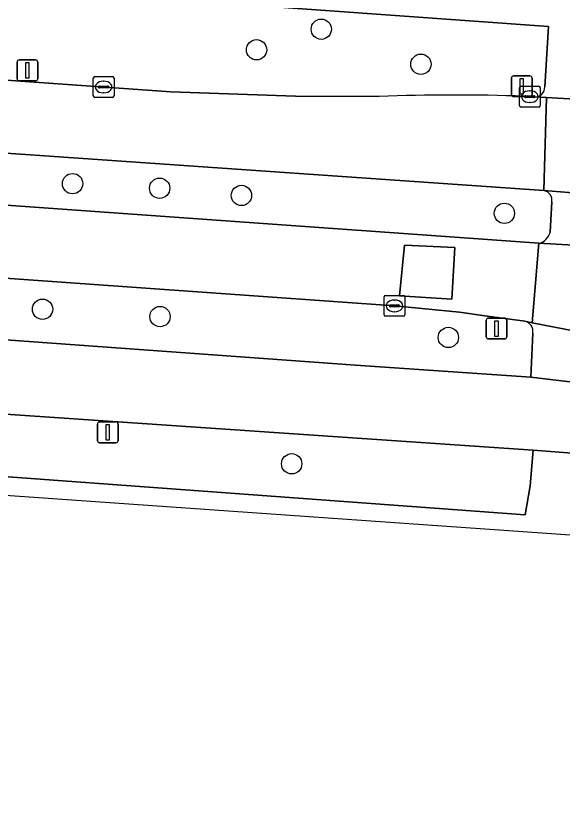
# Model space of a CAD drawing. Extents: x 155887 to 156869, y 383880 to 384678.
# Drawn here: x 155951.73 to 155978.04, y 383967.37 to 384005.01 of the extents above; entities that cross this region are included whole.
import ezdxf

# ---------------------------------------------------------------- set-up
doc = ezdxf.new("R2010")
doc.units = 0
for name, color, linetype in [('IMGEO_Berm_groen', 7, 'Continuous'), ('IMGEO_Boom', 7, 'Continuous'), ('IMGEO_Fietspad_gesloten', 7, 'Continuous'), ('IMGEO_Kolk', 7, 'Continuous'), ('IMGEO_Lichtmast', 7, 'Continuous'), ('IMGEO_Rijbaan_lokaal_gesloten', 7, 'Continuous'), ('IMGEO_Rijbaan_lokaal_open', 7, 'Continuous'), ('IMGEO_Voetpad_gesloten', 7, 'Continuous'), ('IMGEO_Voetpad_open', 7, 'Continuous')]:
    doc.layers.add(name, color=color, linetype=linetype)

msp = doc.modelspace()

# ---------------------------------------------------------------- linework, layer by layer
at = {"layer": 'IMGEO_Berm_groen'}
for points in [[(155977.371, 384004.494), (155908.497, 384009.449), (155907.441, 384008.541), (155907.236, 384005.535)], [(155907.635, 384005.008), (155959.209, 384001.347), (155965.204, 384001.136), (155969.229, 384001.128)], [(155977.196, 384001.584), (155977.371, 384004.494)], [(155976.211, 384001.134), (155976.481, 384001.117), (155976.72, 384001.106)], [(155977.146, 383996.601), (155928.159, 384000)], [(155907.21, 383999.047), (155976.91, 383994.065)], [(155977.451, 383994.596), (155977.535, 383996.052)], [(155906.476, 383995.014), (155906.356, 383993.087), (155906.644, 383992.599), (155919.582, 383991.709), (155968.087, 383988.212), (155976.521, 383987.628), (155976.627, 383989.748)], [(155976.242, 383990.317), (155974.199, 383990.597), (155973.101, 383990.752), (155969.963, 383991.058), (155945.563, 383992.793)]]:
    msp.add_lwpolyline(points, dxfattribs=at)
msp.add_lwpolyline([(155976.634, 383984.114), (155940.885, 383986.556), (155940.669, 383983.614), (155976.247, 383981.009), (155976.503, 383982.406)], close=True, dxfattribs=at)
for centre, radius, start, end in [((155976.736, 384001.566), 0.46, 268.0002, 2.24), ((155972.801, 383907.417), 93.779, 87.91587, 92.1826), ((155977.081, 383996.143), 0.463, 348.6978, 81.942), ((155976.75, 383994.769), 0.722, 282.8015, 346.1296), ((155976.12, 383989.82), 0.512, 351.9146, 76.252)]:
    msp.add_arc(centre, radius, start, end, dxfattribs=at)
at = {"layer": 'IMGEO_Boom'}
for centre in [(155966.443, 384004.361), (155963.326, 384003.37), (155971.237, 384002.675), (155954.473, 383996.934), (155958.663, 383996.713), (155962.597, 383996.367), (155975.254, 383995.508), (155953.026, 383990.894), (155958.681, 383990.539), (155972.558, 383989.538), (155965.018, 383983.461)]:
    msp.add_circle(centre, 0.489, dxfattribs=at)
at = {"layer": 'IMGEO_Fietspad_gesloten'}
msp.add_lwpolyline([(155981.319, 383987.449), (155978.545, 383987.385), (155976.521, 383987.628), (155968.087, 383988.212), (155919.582, 383991.709), (155906.644, 383992.599), (155903.966, 383992.776), (155891.152, 383993.64), (155890.232, 383993.702), (155888.884, 383990.14), (155889.893, 383990.079), (155890.756, 383990.023), (155903.597, 383989.182), (155906.24, 383989.01), (155922.967, 383987.915), (155940.885, 383986.556), (155976.634, 383984.114), (155978.733, 383983.95), (155997.179, 383982.665), (155999.157, 383982.527), (155999.266, 383982.519), (155999.999, 383982.479), (156007.368, 383981.948)], dxfattribs=at)
at = {"layer": 'IMGEO_Kolk'}
for p, q in [((155955.466, 384001.156), (155955.466, 384002.008)), ((155955.541, 384002.082), (155956.393, 384002.082)), ((155956.467, 384002.008), (155956.467, 384001.156)), ((155955.725, 384001.576), (155955.725, 384001.588)), ((155955.768, 384001.625), (155956.166, 384001.625)), ((155955.954, 384001.862), (155955.979, 384001.862)), ((155956.209, 384001.588), (155956.209, 384001.576)), ((155976.055, 384001.617), (155976.907, 384001.617)), ((155956.163, 384001.539), (155955.765, 384001.539)), ((155955.977, 384001.302), (155955.952, 384001.302)), ((155975.98, 384000.691), (155975.98, 384001.543)), ((155976.468, 384001.397), (155976.493, 384001.397)), ((155976.981, 384001.543), (155976.981, 384000.691)), ((155956.393, 384001.082), (155955.541, 384001.082)), ((155976.239, 384001.111), (155976.239, 384001.123)), ((155976.677, 384001.074), (155976.279, 384001.074)), ((155976.282, 384001.16), (155976.68, 384001.16)), ((155976.491, 384000.837), (155976.466, 384000.837)), ((155976.723, 384001.123), (155976.723, 384001.111)), ((155976.907, 384000.617), (155976.055, 384000.617)), ((155969.462, 383990.631), (155969.462, 383991.483)), ((155969.537, 383991.557), (155970.389, 383991.557)), ((155970.463, 383991.483), (155970.463, 383990.631)), ((155969.721, 383991.051), (155969.721, 383991.063)), ((155970.159, 383991.014), (155969.761, 383991.014)), ((155969.764, 383991.1), (155970.162, 383991.1)), ((155969.95, 383991.337), (155969.975, 383991.337)), ((155970.205, 383991.063), (155970.205, 383991.051)), ((155969.973, 383990.777), (155969.948, 383990.777)), ((155970.389, 383990.557), (155969.537, 383990.557))]:
    msp.add_line(p, q, dxfattribs=at)
for points in [[(155955.466, 384001.156), (155955.466, 384002.008)], [(155955.541, 384002.082), (155956.393, 384002.082)], [(155956.467, 384002.008), (155956.467, 384001.156)], [(155976.055, 384001.617), (155976.907, 384001.617)], [(155975.98, 384000.691), (155975.98, 384001.543)], [(155976.981, 384001.543), (155976.981, 384000.691)], [(155956.393, 384001.082), (155955.541, 384001.082)], [(155976.907, 384000.617), (155976.055, 384000.617)], [(155969.462, 383990.631), (155969.462, 383991.483)], [(155969.537, 383991.557), (155970.389, 383991.557)], [(155970.463, 383991.483), (155970.463, 383990.631)], [(155970.389, 383990.557), (155969.537, 383990.557)]]:
    msp.add_lwpolyline(points, dxfattribs=at)
for centre, radius, start, end in [((155955.543, 384002.006), 0.0765, 91.552, 178.448), ((155955.543, 384002.006), 0.0765, 91.552, 178.448), ((155956.391, 384002.006), 0.0765, 1.552, 88.448), ((155956.391, 384002.006), 0.0765, 1.552, 88.448), ((155955.765, 384001.585), 0.0403, 85.8775, 175.7526), ((155955.762, 384001.575), 0.0366, 178.938, 274.7102), ((155956.166, 384001.582), 0.043, 264.8664, 352.4533), ((155956.17, 384001.587), 0.0386, 1.7309, 96.639), ((155976.057, 384001.541), 0.0765, 91.552, 178.448), ((155976.057, 384001.541), 0.0765, 91.552, 178.448), ((155976.905, 384001.541), 0.0765, 1.552, 88.448), ((155976.905, 384001.541), 0.0765, 1.552, 88.448), ((155955.543, 384001.158), 0.0765, 181.552, 268.448), ((155955.543, 384001.158), 0.0765, 181.552, 268.448), ((155956.391, 384001.158), 0.0765, 271.552, 358.448), ((155956.391, 384001.158), 0.0765, 271.552, 358.448), ((155976.279, 384001.12), 0.0403, 85.8775, 175.7526), ((155976.276, 384001.11), 0.0366, 178.938, 274.7102), ((155976.68, 384001.117), 0.043, 264.8664, 352.4533), ((155976.684, 384001.122), 0.0386, 1.7309, 96.639), ((155976.057, 384000.693), 0.0765, 181.552, 268.448), ((155976.057, 384000.693), 0.0765, 181.552, 268.448), ((155976.905, 384000.693), 0.0765, 271.552, 358.448), ((155976.905, 384000.693), 0.0765, 271.552, 358.448), ((155969.539, 383991.481), 0.0765, 91.552, 178.448), ((155969.539, 383991.481), 0.0765, 91.552, 178.448), ((155970.387, 383991.481), 0.0765, 1.552, 88.448), ((155970.387, 383991.481), 0.0765, 1.552, 88.448), ((155969.761, 383991.06), 0.0403, 85.8775, 175.7526), ((155969.758, 383991.05), 0.0366, 178.938, 274.7102), ((155970.162, 383991.057), 0.043, 264.8664, 352.4533), ((155970.166, 383991.062), 0.0386, 1.7309, 96.639), ((155969.539, 383990.633), 0.0765, 181.552, 268.448), ((155969.539, 383990.633), 0.0765, 181.552, 268.448), ((155970.387, 383990.633), 0.0765, 271.552, 358.448), ((155970.387, 383990.633), 0.0765, 271.552, 358.448)]:
    msp.add_arc(centre, radius, start, end, dxfattribs=at)
for centre, major_axis, ratio, start_param, end_param in [((155955.953, 384001.582), (-0.387, 0.002), 0.722429, 4.712389, 7.853982), ((155955.978, 384001.582), (-0.39, 0.002), 0.717154, 1.570796, 4.712389), ((155976.467, 384001.117), (-0.387, 0.002), 0.722429, 4.712389, 7.853982), ((155976.492, 384001.117), (-0.39, 0.002), 0.717154, 1.570796, 4.712389), ((155969.949, 383991.057), (-0.387, 0.002), 0.722429, 4.712389, 7.853982), ((155969.974, 383991.057), (-0.39, 0.002), 0.717154, 1.570796, 4.712389)]:
    msp.add_ellipse(centre, major_axis=major_axis, ratio=ratio, start_param=start_param, end_param=end_param, dxfattribs=at)
at = {"layer": 'IMGEO_Lichtmast'}
for p, q in [((155951.804, 384001.982), (155951.804, 384002.782)), ((155951.804, 384002.782), (155951.804, 384001.982)), ((155951.904, 384002.882), (155952.694, 384002.882)), ((155952.694, 384002.882), (155951.904, 384002.882)), ((155952.794, 384002.782), (155952.794, 384001.982)), ((155952.794, 384001.982), (155952.794, 384002.782)), ((155975.595, 384001.217), (155975.595, 384002.017)), ((155975.595, 384002.017), (155975.595, 384001.217)), ((155975.695, 384002.117), (155976.485, 384002.117)), ((155976.485, 384002.117), (155975.695, 384002.117)), ((155976.585, 384002.017), (155976.585, 384001.217)), ((155976.585, 384001.217), (155976.585, 384002.017)), ((155952.694, 384001.882), (155951.904, 384001.882)), ((155951.904, 384001.882), (155952.694, 384001.882)), ((155976.485, 384001.117), (155975.695, 384001.117)), ((155975.695, 384001.117), (155976.485, 384001.117)), ((155974.379, 383989.566), (155974.379, 383990.366)), ((155974.379, 383990.366), (155974.379, 383989.566)), ((155974.479, 383990.466), (155975.269, 383990.466)), ((155975.269, 383990.466), (155974.479, 383990.466)), ((155975.369, 383990.366), (155975.369, 383989.566)), ((155975.369, 383989.566), (155975.369, 383990.366)), ((155975.269, 383989.466), (155974.479, 383989.466)), ((155974.479, 383989.466), (155975.269, 383989.466)), ((155955.669, 383984.572), (155955.669, 383985.372)), ((155955.669, 383985.372), (155955.669, 383984.572)), ((155955.769, 383985.472), (155956.559, 383985.472)), ((155956.559, 383985.472), (155955.769, 383985.472)), ((155956.659, 383985.372), (155956.659, 383984.572)), ((155956.659, 383984.572), (155956.659, 383985.372)), ((155956.559, 383984.472), (155955.769, 383984.472)), ((155955.769, 383984.472), (155956.559, 383984.472))]:
    msp.add_line(p, q, dxfattribs=at)
for points in [[(155952.224, 384002.757), (155952.374, 384002.757), (155952.374, 384002.007), (155952.224, 384002.007), (155952.224, 384002.757)], [(155976.015, 384001.992), (155976.165, 384001.992), (155976.165, 384001.242), (155976.015, 384001.242), (155976.015, 384001.992)], [(155974.799, 383990.341), (155974.949, 383990.341), (155974.949, 383989.591), (155974.799, 383989.591), (155974.799, 383990.341)], [(155956.089, 383985.347), (155956.239, 383985.347), (155956.239, 383984.597), (155956.089, 383984.597), (155956.089, 383985.347)]]:
    msp.add_lwpolyline(points, dxfattribs=at)
for centre, start, end in [((155951.904, 384002.782), 90, 180), ((155951.904, 384002.782), 90, 180), ((155952.694, 384002.782), 0, 90), ((155952.694, 384002.782), 360, 90), ((155951.904, 384001.982), 180, 270), ((155951.904, 384001.982), 180, 270), ((155952.694, 384001.982), 270, 0), ((155952.694, 384001.982), 270, 0), ((155975.695, 384002.017), 90, 180), ((155975.695, 384002.017), 90, 180), ((155976.485, 384002.017), 0, 90), ((155976.485, 384002.017), 360, 90), ((155975.695, 384001.217), 180, 270), ((155975.695, 384001.217), 180, 270), ((155976.485, 384001.217), 270, 0), ((155976.485, 384001.217), 270, 0), ((155974.479, 383990.366), 90, 180), ((155974.479, 383990.366), 90, 180), ((155975.269, 383990.366), 0, 90), ((155975.269, 383990.366), 360, 90), ((155974.479, 383989.566), 180, 270), ((155974.479, 383989.566), 180, 270), ((155975.269, 383989.566), 270, 0), ((155975.269, 383989.566), 270, 0), ((155955.769, 383985.372), 90, 180), ((155955.769, 383985.372), 90, 180), ((155956.559, 383985.372), 0, 90), ((155956.559, 383985.372), 360, 90), ((155955.769, 383984.572), 180, 270), ((155955.769, 383984.572), 180, 270), ((155956.559, 383984.572), 270, 0), ((155956.559, 383984.572), 270, 0)]:
    msp.add_arc(centre, 0.1, start, end, dxfattribs=at)
at = {"layer": 'IMGEO_Rijbaan_lokaal_gesloten'}
for points in [[(155969.229, 384001.128), (155965.204, 384001.136), (155959.209, 384001.347), (155907.635, 384005.008), (155907.415, 384001.489), (155928.159, 384000), (155977.146, 383996.601), (155977.274, 384001.075)], [(155977.274, 384001.075), (155976.72, 384001.106), (155976.481, 384001.117), (155976.211, 384001.134)], [(155979.2, 384000.969), (155977.274, 384001.075), (155977.146, 383996.601), (155979.559, 383996.418), (155980.049, 383996.381), (155982.315, 383996.213)], [(155982.144, 383993.766), (155979.876, 383993.902), (155979.407, 383993.927), (155976.91, 383994.065), (155976.593, 383990.247), (155979.156, 383989.738), (155982.561, 383989.263), (155985.407, 383988.995), (155985.43, 383988.993), (155990.329, 383988.629), (155991.554, 383988.518), (155991.658, 383988.511), (155994.419, 383988.327), (155997.435, 383988.18), (155999.999, 383988.212), (156000.23, 383992.483), (156000, 383992.58), (155997.434, 383992.659), (155995.146, 383992.834)]]:
    msp.add_lwpolyline(points, dxfattribs=at)
for points in [[(155976.91, 383994.065), (155907.21, 383999.047), (155906.98, 383995.491), (155921.143, 383994.492), (155945.563, 383992.793), (155969.963, 383991.058), (155973.101, 383990.752), (155974.199, 383990.597), (155976.242, 383990.317), (155976.593, 383990.247)], [(155970.446, 383993.983), (155972.863, 383993.864), (155972.724, 383991.374), (155970.211, 383991.534)]]:
    msp.add_lwpolyline(points, close=True, dxfattribs=at)
msp.add_arc((155972.801, 383907.417), 93.779, 87.91587, 92.1826, dxfattribs=at)
at = {"layer": 'IMGEO_Rijbaan_lokaal_open'}
msp.add_lwpolyline([(155972.724, 383991.374), (155972.863, 383993.864), (155970.446, 383993.983), (155970.211, 383991.534)], close=True, dxfattribs=at)
at = {"layer": 'IMGEO_Voetpad_gesloten'}
for points in [[(155905.805, 383986.859), (155903.828, 383987.069), (155903.35, 383986.46), (155890.529, 383987.655), (155889.074, 383987.763), (155888.014, 383987.841), (155887.477, 383986.422), (156159.16, 383967.374)], [(156042.957, 383976.331), (155999.571, 383979.303), (155999.193, 383980.789), (155999.157, 383982.527), (155997.179, 383982.665), (155997.07, 383981.072), (155996.8, 383979.51), (155978.604, 383980.854), (155978.733, 383983.95), (155976.634, 383984.114), (155976.503, 383982.406), (155976.247, 383981.009), (155940.669, 383983.614), (155940.885, 383986.556), (155922.967, 383987.915), (155922.716, 383985.033), (155906.284, 383986.228)]]:
    msp.add_lwpolyline(points, dxfattribs=at)
at = {"layer": 'IMGEO_Voetpad_open'}
for points in [[(155907.441, 384008.541), (155908.497, 384009.449), (155977.371, 384004.494), (155977.196, 384001.584)], [(155976.72, 384001.106), (155977.274, 384001.075), (155979.2, 384000.969), (155979.353, 384004.37), (155984.453, 384003.957)], [(155979.559, 383996.418), (155977.146, 383996.601)], [(155977.535, 383996.052), (155977.451, 383994.596)], [(155976.91, 383994.065), (155979.407, 383993.927)], [(155979.156, 383989.738), (155976.593, 383990.247), (155976.242, 383990.317)], [(155976.627, 383989.748), (155976.521, 383987.628), (155978.545, 383987.385), (155978.641, 383989.248)]]:
    msp.add_lwpolyline(points, dxfattribs=at)
for centre, radius, start, end in [((155976.736, 384001.566), 0.46, 268.0002, 2.24), ((155977.081, 383996.143), 0.463, 348.6978, 81.942), ((155976.75, 383994.769), 0.722, 282.8015, 346.1296), ((155976.12, 383989.82), 0.512, 351.9146, 76.252)]:
    msp.add_arc(centre, radius, start, end, dxfattribs=at)

doc.saveas('drawing.dxf')
